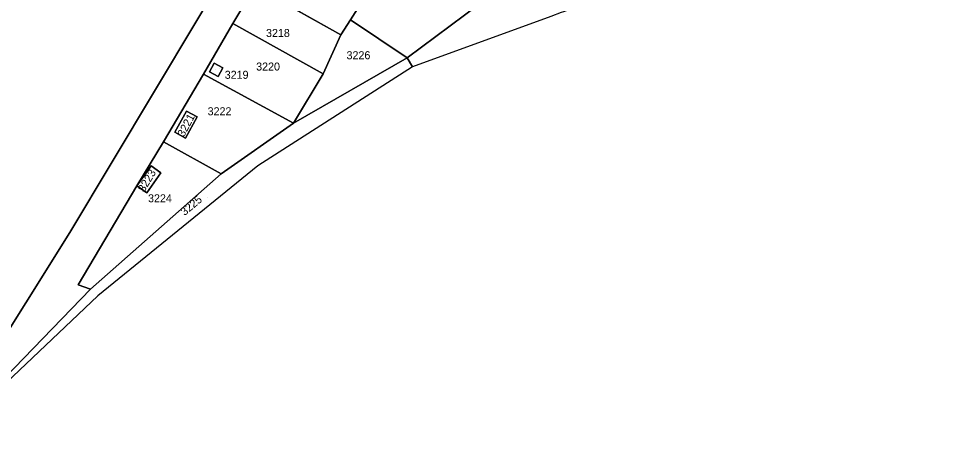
# Model space of a CAD drawing. Extents: x -262715 to -259381, y -1237238 to -1231182.
# Drawn here: x -260417.9 to -260187.3, y -1234921.9 to -1234815.8 of the extents above; entities that cross this region are included whole.
import ezdxf

# ---------------------------------------------------------------- set-up
doc = ezdxf.new("R2010")
doc.units = 0
for name, color, linetype in [('body_kn', 7, 'Continuous'), ('katuz_linie', 7, 'Continuous'), ('kladpar_druhypozemkov', 7, 'Continuous'), ('kladpar_hranice', 7, 'Continuous'), ('kladpar_parcelnecisla', 7, 'Continuous'), ('kladpar_plochy', 7, 'Continuous'), ('kladpar_sipky', 7, 'Continuous'), ('zuob_linie', 7, 'Continuous'), ('zuob_plochy', 7, 'Continuous')]:
    doc.layers.add(name, color=color, linetype=linetype)

msp = doc.modelspace()

# ---------------------------------------------------------------- linework, layer by layer
at = {"layer": 'body_kn'}
for p, q in [((-260364.39, -1234816.99), (-260364.39, -1234816.99)), ((-260334.99, -1234816.12), (-260334.99, -1234816.12)), ((-260337.41, -1234819.82), (-260337.41, -1234819.82)), ((-260337.41, -1234819.82), (-260337.41, -1234819.82)), ((-260369.05, -1234826.97), (-260369.05, -1234826.97)), ((-260320.82, -1234825.64), (-260320.82, -1234825.64)), ((-260320.82, -1234825.64), (-260320.82, -1234825.64)), ((-260370.19, -1234829.14), (-260370.19, -1234829.14)), ((-260366.86, -1234828.13), (-260366.86, -1234828.13)), ((-260366.86, -1234828.13), (-260366.86, -1234828.13)), ((-260319.46, -1234827.85), (-260319.46, -1234827.85)), ((-260371.69, -1234829.65), (-260371.69, -1234829.65)), ((-260368, -1234830.29), (-260368, -1234830.29)), ((-260341.84, -1234829.57), (-260341.84, -1234829.57)), ((-260341.84, -1234829.57), (-260341.84, -1234829.57)), ((-260375.96, -1234838.91), (-260375.96, -1234838.91)), ((-260373.32, -1234840.36), (-260373.32, -1234840.36)), ((-260373.32, -1234840.36), (-260373.32, -1234840.36)), ((-260349.21, -1234841.92), (-260349.21, -1234841.92)), ((-260349.21, -1234841.92), (-260349.21, -1234841.92)), ((-260378.85, -1234844.18), (-260378.85, -1234844.18)), ((-260381.66, -1234846.55), (-260381.66, -1234846.55)), ((-260376.21, -1234845.63), (-260376.21, -1234845.63)), ((-260384.77, -1234852.61), (-260384.77, -1234852.61)), ((-260382.32, -1234854.34), (-260382.32, -1234854.34)), ((-260382.32, -1234854.34), (-260382.32, -1234854.34)), ((-260367.3, -1234854.59), (-260367.3, -1234854.59)), ((-260367.3, -1234854.59), (-260367.3, -1234854.59)), ((-260358.11, -1234852.59), (-260358.11, -1234852.59)), ((-260388.32, -1234857.6), (-260388.32, -1234857.6)), ((-260385.87, -1234859.34), (-260385.87, -1234859.34)), ((-260405.11, -1234869.26), (-260405.11, -1234869.26)), ((-260403.05, -1234882.27), (-260403.05, -1234882.27)), ((-260399.94, -1234883.36), (-260399.94, -1234883.36)), ((-260398.1, -1234885.03), (-260398.1, -1234885.03))]:
    msp.add_line(p, q, dxfattribs=at)
at = {"layer": 'katuz_linie'}
msp.add_lwpolyline([(-260026.79, -1234586.71), (-260042.46, -1234622.06), (-260062.83, -1234655.19), (-260080.56, -1234679.02), (-260118.28, -1234718.97), (-260140.58, -1234737.57), (-260166.35, -1234753.22), (-260171.63, -1234756.16), (-260184.9, -1234763.56), (-260211.81, -1234778.57), (-260218.29, -1234782.2), (-260230.17, -1234788.86), (-260263.03, -1234807.26), (-260264.87, -1234807.93), (-260275.18, -1234811.69), (-260280.41, -1234813.6), (-260281.78, -1234814.1), (-260282.35, -1234814.31), (-260284.92, -1234815.25), (-260319.46, -1234827.85), (-260358.11, -1234852.59), (-260398.1, -1234885.03), (-260429.18, -1234914.42)], dxfattribs=at)
at = {"layer": 'kladpar_druhypozemkov'}
for p, q in [((-260353.38, -1234818.6), (-260353.38, -1234818.6)), ((-260332.86, -1234824.17), (-260332.86, -1234824.17)), ((-260355.34, -1234827.13), (-260355.34, -1234827.13)), ((-260368.66, -1234828.54), (-260368.66, -1234828.54)), ((-260367.2, -1234838.48), (-260367.2, -1234838.48)), ((-260376.75, -1234841.67), (-260376.75, -1234841.67)), ((-260386.13, -1234855.5), (-260386.13, -1234855.5)), ((-260382.53, -1234860.16), (-260382.53, -1234860.16)), ((-260370.61, -1234860.6), (-260370.61, -1234860.6))]:
    msp.add_line(p, q, dxfattribs=at)
at = {"layer": 'kladpar_hranice'}
for points in [[(-260438.18, -1234921.93), (-260405.11, -1234869.26), (-260320.46, -1234727.99), (-260307.06, -1234703.74), (-260289.89, -1234668.17), (-260269.07, -1234633.21), (-260257.25, -1234614.28), (-260247.18, -1234592.56)], [(-260247.18, -1234592.56), (-260257.25, -1234614.28), (-260269.07, -1234633.21), (-260289.89, -1234668.17), (-260307.06, -1234703.74), (-260320.46, -1234727.99), (-260405.11, -1234869.26), (-260438.18, -1234921.93)], [(-260237.19, -1234606.74), (-260245.13, -1234621.3), (-260249.42, -1234624.99), (-260258.36, -1234640.31), (-260267.1, -1234654.35), (-260276.09, -1234669.55), (-260285.84, -1234683.41), (-260295.4, -1234699.22), (-260304.54, -1234713.8), (-260312.58, -1234728.47), (-260322.65, -1234746.46), (-260325.65, -1234747.88), (-260326.96, -1234750.75), (-260333.72, -1234763.65), (-260340.27, -1234776.87), (-260350.61, -1234793.77), (-260358.88, -1234807.81), (-260364.39, -1234816.99), (-260371.69, -1234829.65), (-260381.66, -1234846.55), (-260388.32, -1234857.6), (-260403.05, -1234882.27), (-260399.94, -1234883.36), (-260433.36, -1234917.83)], [(-260329.01, -1234806.64), (-260334.99, -1234816.12), (-260337.41, -1234819.82), (-260358.88, -1234807.81), (-260350.61, -1234793.77)], [(-260302.87, -1234812.26), (-260320.82, -1234825.64), (-260334.99, -1234816.12), (-260329.01, -1234806.64), (-260323.75, -1234798.16), (-260302.87, -1234812.26)], [(-260337.41, -1234819.82), (-260341.84, -1234829.57), (-260364.39, -1234816.99), (-260358.88, -1234807.81), (-260337.41, -1234819.82)], [(-260284.92, -1234815.25), (-260319.46, -1234827.85), (-260320.82, -1234825.64), (-260302.87, -1234812.26)], [(-260371.69, -1234829.65), (-260364.39, -1234816.99), (-260341.84, -1234829.57)], [(-260320.82, -1234825.64), (-260349.21, -1234841.92), (-260341.84, -1234829.57), (-260337.41, -1234819.82), (-260334.99, -1234816.12), (-260320.82, -1234825.64)], [(-260349.21, -1234841.92), (-260320.82, -1234825.64), (-260319.46, -1234827.85), (-260358.11, -1234852.59), (-260398.1, -1234885.03), (-260429.18, -1234914.42), (-260433.36, -1234917.83), (-260399.94, -1234883.36), (-260367.3, -1234854.59), (-260349.21, -1234841.92)], [(-260370.19, -1234829.14), (-260368, -1234830.29), (-260366.86, -1234828.13), (-260369.05, -1234826.97), (-260370.19, -1234829.14)], [(-260366.86, -1234828.13), (-260368, -1234830.29), (-260370.19, -1234829.14), (-260369.05, -1234826.97), (-260366.86, -1234828.13)], [(-260381.66, -1234846.55), (-260371.69, -1234829.65), (-260349.21, -1234841.92)], [(-260341.84, -1234829.57), (-260349.21, -1234841.92), (-260371.69, -1234829.65)], [(-260373.32, -1234840.36), (-260376.21, -1234845.63), (-260378.85, -1234844.18), (-260375.96, -1234838.91), (-260373.32, -1234840.36)], [(-260378.85, -1234844.18), (-260376.21, -1234845.63), (-260373.32, -1234840.36), (-260375.96, -1234838.91), (-260378.85, -1234844.18)], [(-260349.21, -1234841.92), (-260367.3, -1234854.59), (-260381.66, -1234846.55)], [(-260367.3, -1234854.59), (-260399.94, -1234883.36), (-260403.05, -1234882.27), (-260388.32, -1234857.6), (-260385.87, -1234859.34), (-260382.32, -1234854.34), (-260384.77, -1234852.61), (-260388.32, -1234857.6), (-260381.66, -1234846.55), (-260367.3, -1234854.59)], [(-260382.32, -1234854.34), (-260385.87, -1234859.34), (-260388.32, -1234857.6), (-260384.77, -1234852.61), (-260382.32, -1234854.34)]]:
    msp.add_lwpolyline(points, dxfattribs=at)
at = {"layer": 'kladpar_plochy'}
for p, q in [((-260337.41, -1234819.82), (-260358.88, -1234807.81)), ((-260329.01, -1234806.64), (-260334.99, -1234816.12)), ((-260371.69, -1234829.65), (-260364.39, -1234816.99)), ((-260364.39, -1234816.99), (-260341.84, -1234829.57)), ((-260334.99, -1234816.12), (-260337.41, -1234819.82)), ((-260369.05, -1234826.97), (-260370.19, -1234829.14)), ((-260366.86, -1234828.13), (-260369.05, -1234826.97)), ((-260370.19, -1234829.14), (-260368, -1234830.29)), ((-260368, -1234830.29), (-260366.86, -1234828.13)), ((-260381.66, -1234846.55), (-260371.69, -1234829.65)), ((-260349.21, -1234841.92), (-260371.69, -1234829.65)), ((-260371.69, -1234829.65), (-260349.21, -1234841.92)), ((-260341.84, -1234829.57), (-260349.21, -1234841.92)), ((-260375.96, -1234838.91), (-260378.85, -1234844.18)), ((-260376.21, -1234845.63), (-260373.32, -1234840.36)), ((-260373.32, -1234840.36), (-260375.96, -1234838.91)), ((-260349.21, -1234841.92), (-260367.3, -1234854.59)), ((-260378.85, -1234844.18), (-260376.21, -1234845.63)), ((-260367.3, -1234854.59), (-260381.66, -1234846.55))]:
    msp.add_line(p, q, dxfattribs=at)
for points in [[(-260438.18, -1234921.93), (-260405.11, -1234869.26), (-260320.46, -1234727.99), (-260307.06, -1234703.74), (-260289.89, -1234668.17), (-260269.07, -1234633.21), (-260257.25, -1234614.28), (-260247.18, -1234592.56)], [(-260247.18, -1234592.56), (-260257.25, -1234614.28), (-260269.07, -1234633.21), (-260289.89, -1234668.17), (-260307.06, -1234703.74), (-260320.46, -1234727.99), (-260405.11, -1234869.26), (-260438.18, -1234921.93)], [(-260237.19, -1234606.74), (-260245.13, -1234621.3), (-260249.42, -1234624.99), (-260258.36, -1234640.31), (-260267.1, -1234654.35), (-260276.09, -1234669.55), (-260285.84, -1234683.41), (-260295.4, -1234699.22), (-260304.54, -1234713.8), (-260312.58, -1234728.47), (-260322.65, -1234746.46), (-260325.65, -1234747.88), (-260326.96, -1234750.75), (-260333.72, -1234763.65), (-260340.27, -1234776.87), (-260350.61, -1234793.77), (-260358.88, -1234807.81), (-260364.39, -1234816.99), (-260371.69, -1234829.65), (-260381.66, -1234846.55), (-260388.32, -1234857.6), (-260403.05, -1234882.27), (-260399.94, -1234883.36), (-260433.36, -1234917.83)], [(-260284.92, -1234815.25), (-260319.46, -1234827.85), (-260320.82, -1234825.64), (-260302.87, -1234812.26)]]:
    msp.add_lwpolyline(points, dxfattribs=at)
for points in [[(-260302.87, -1234812.26), (-260320.82, -1234825.64), (-260334.99, -1234816.12), (-260329.01, -1234806.64), (-260323.75, -1234798.16)], [(-260337.41, -1234819.82), (-260341.84, -1234829.57), (-260364.39, -1234816.99), (-260358.88, -1234807.81)], [(-260320.82, -1234825.64), (-260349.21, -1234841.92), (-260341.84, -1234829.57), (-260337.41, -1234819.82), (-260334.99, -1234816.12)], [(-260349.21, -1234841.92), (-260320.82, -1234825.64), (-260319.46, -1234827.85), (-260358.11, -1234852.59), (-260398.1, -1234885.03), (-260429.18, -1234914.42), (-260433.36, -1234917.83), (-260399.94, -1234883.36), (-260367.3, -1234854.59)], [(-260366.86, -1234828.13), (-260368, -1234830.29), (-260370.19, -1234829.14), (-260369.05, -1234826.97)], [(-260373.32, -1234840.36), (-260376.21, -1234845.63), (-260378.85, -1234844.18), (-260375.96, -1234838.91)], [(-260367.3, -1234854.59), (-260399.94, -1234883.36), (-260403.05, -1234882.27), (-260388.32, -1234857.6), (-260385.87, -1234859.34), (-260382.32, -1234854.34), (-260384.77, -1234852.61), (-260388.32, -1234857.6), (-260381.66, -1234846.55)], [(-260382.32, -1234854.34), (-260385.87, -1234859.34), (-260388.32, -1234857.6), (-260384.77, -1234852.61)]]:
    msp.add_lwpolyline(points, close=True, dxfattribs=at)
at = {"layer": 'kladpar_sipky'}
msp.add_line((-260367.61, -1234828.16), (-260367.61, -1234828.16), dxfattribs=at)
at = {"layer": 'zuob_linie'}
msp.add_lwpolyline([(-260026.79, -1234586.71), (-260042.46, -1234622.06), (-260062.83, -1234655.19), (-260080.56, -1234679.02), (-260118.28, -1234718.97), (-260140.58, -1234737.57), (-260166.35, -1234753.22), (-260171.63, -1234756.16), (-260184.9, -1234763.56), (-260211.81, -1234778.57), (-260218.29, -1234782.2), (-260230.17, -1234788.86), (-260263.03, -1234807.26), (-260264.87, -1234807.93), (-260275.18, -1234811.69), (-260280.41, -1234813.6), (-260281.78, -1234814.1), (-260282.35, -1234814.31), (-260284.92, -1234815.25), (-260319.46, -1234827.85), (-260358.11, -1234852.59), (-260398.1, -1234885.03), (-260429.18, -1234914.42)], dxfattribs=at)
at = {"layer": 'zuob_plochy'}
msp.add_lwpolyline([(-260026.79, -1234586.71), (-260042.46, -1234622.06), (-260062.83, -1234655.19), (-260080.56, -1234679.02), (-260118.28, -1234718.97), (-260140.58, -1234737.57), (-260166.35, -1234753.22), (-260171.63, -1234756.16), (-260184.9, -1234763.56), (-260211.81, -1234778.57), (-260218.29, -1234782.2), (-260230.17, -1234788.86), (-260263.03, -1234807.26), (-260264.87, -1234807.93), (-260275.18, -1234811.69), (-260280.41, -1234813.6), (-260281.78, -1234814.1), (-260282.35, -1234814.31), (-260284.92, -1234815.25), (-260319.46, -1234827.85), (-260358.11, -1234852.59), (-260398.1, -1234885.03), (-260429.18, -1234914.42)], dxfattribs=at)

# ---------------------------------------------------------------- texts
at = {"layer": 'kladpar_parcelnecisla'}
for s, p in [('3218', (-260356.08, -1234820.4)), ('3226', (-260335.96, -1234825.96)), ('3220', (-260358.54, -1234828.78)), ('3219', (-260366.4, -1234830.84)), ('3222', (-260370.67, -1234839.95)), ('3224', (-260385.56, -1234861.68))]:
    msp.add_text(s, height=2, dxfattribs=at).set_placement(p)
for s, rotation, p in [('3221', 62, (-260376.59, -1234845.52)), ('3223', 59, (-260386.53, -1234859.33)), ('3225', 40, (-260376.42, -1234865.14))]:
    msp.add_text(s, height=2, rotation=rotation, dxfattribs=at).set_placement(p)

doc.saveas('drawing.dxf')
